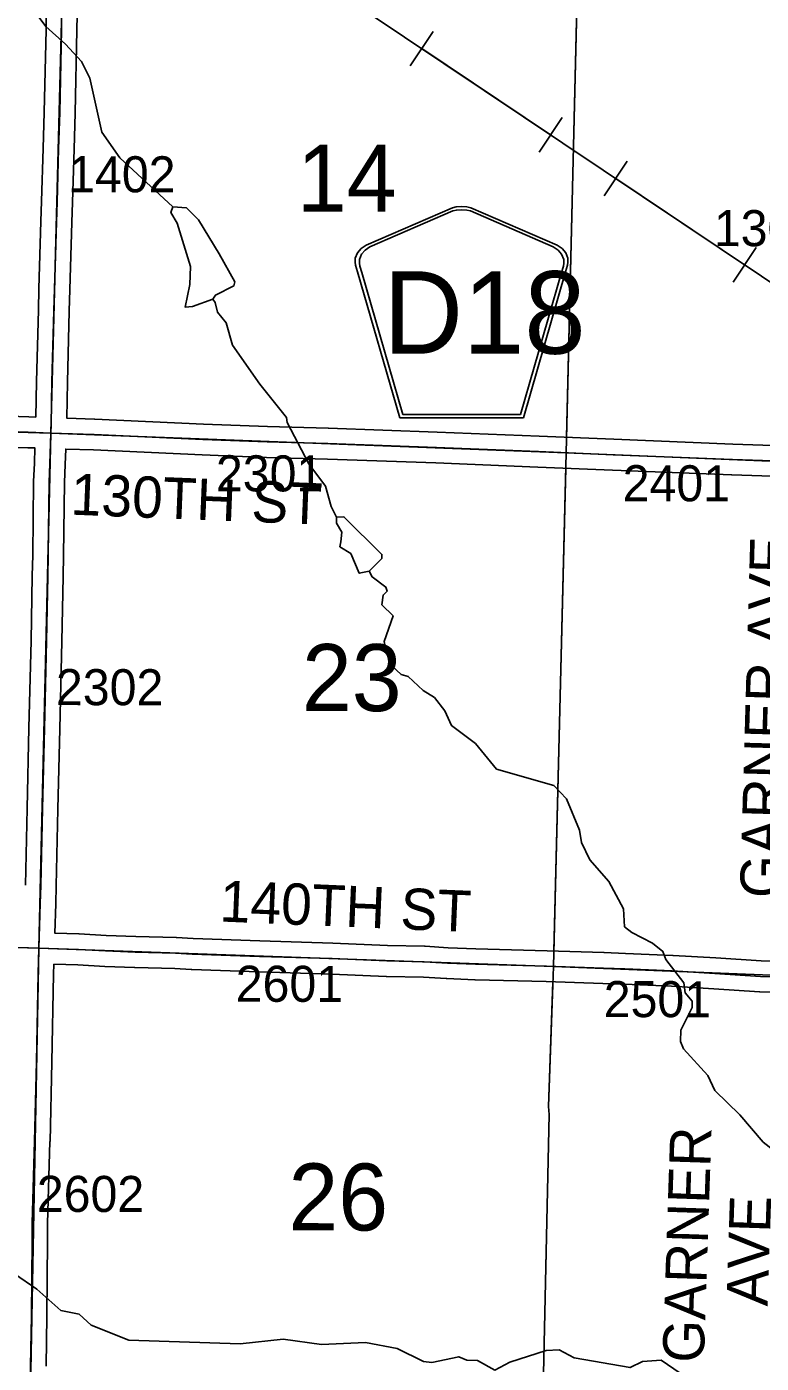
# Model space of a CAD drawing. Extents: x -157.2 to -99.3, y 12.2 to 46.2.
# Drawn here: x -134.532 to -133.108, y 36.043 to 38.637 of the extents above; entities that cross this region are included whole.
import ezdxf

# ---------------------------------------------------------------- set-up
doc = ezdxf.new("R2010")
doc.units = 0
for name, color, linetype in [('tdCoHydroRiver', 7, 'Continuous'), ('tdCoPipe', 7, 'Continuous'), ('tdCoSecRdNmbr', 7, 'Continuous'), ('tdCoSecRdTxt', 7, 'Continuous'), ('tdCoSecRteBand', 7, 'Continuous'), ('tdCoSecRteCL', 7, 'Continuous'), ('tdCoSectLine', 7, 'Continuous'), ('tdCoSectLinePart', 7, 'Continuous'), ('tdCoSectNmbr', 7, 'Continuous'), ('tdCoShieldCoRte', 7, 'Continuous'), ('tdCoSurfGravel', 7, 'Continuous')]:
    doc.layers.add(name, color=color, linetype=linetype)

msp = doc.modelspace()

# ---------------------------------------------------------------- linework, layer by layer
at = {"layer": 'tdCoHydroRiver'}
for points in [[(-134.6058, 38.8338), (-134.6061, 38.8259), (-134.5683, 38.7726), (-134.5512, 38.7137), (-134.4952, 38.6378), (-134.4568, 38.6035), (-134.4263, 38.5694), (-134.41, 38.5373), (-134.3865, 38.4324), (-134.3518, 38.3824), (-134.249, 38.2877)], [(-134.249, 38.2877), (-134.2525, 38.2767), (-134.2405, 38.2558), (-134.2148, 38.1714), (-134.2159, 38.1367), (-134.2252, 38.0928), (-134.2109, 38.094), (-134.171, 38.1085)], [(-134.249, 38.2877), (-134.2222, 38.2853), (-134.1993, 38.2624), (-134.1587, 38.1965)], [(-134.171, 38.1085), (-134.166, 38.1162), (-134.1307, 38.1341), (-134.1289, 38.1419), (-134.1587, 38.1965)], [(-134.171, 38.1085), (-134.1665, 38.102), (-134.1623, 38.083), (-134.1456, 38.062), (-134.1328, 38.0189), (-134.0799, 37.9431), (-134.0283, 37.8784), (-134.027, 37.8689), (-133.9851, 37.7888)], [(-133.9851, 37.7888), (-133.953, 37.7454), (-133.9416, 37.7056), (-133.9312, 37.6848)], [(-133.9312, 37.6848), (-133.9315, 37.6737), (-133.921, 37.6561), (-133.9231, 37.6372)], [(-133.9312, 37.6848), (-133.9169, 37.6859), (-133.8434, 37.6127), (-133.8436, 37.6048), (-133.868, 37.5803)], [(-133.9231, 37.6372), (-133.925, 37.6278), (-133.9033, 37.6145), (-133.8871, 37.5762), (-133.868, 37.5803)], [(-133.868, 37.5803), (-133.862, 37.5691), (-133.8358, 37.5494), (-133.8329, 37.5414), (-133.841, 37.5338), (-133.8432, 37.5149), (-133.8217, 37.4937), (-133.839, 37.4438), (-133.8362, 37.4311), (-133.8255, 37.4213), (-133.8231, 37.3959), (-133.8062, 37.3797), (-133.7921, 37.3761), (-133.763, 37.3484), (-133.7413, 37.3351), (-133.7215, 37.3093), (-133.7082, 37.2805), (-133.6619, 37.246), (-133.6208, 37.1958), (-133.5096, 37.1641), (-133.4852, 37.1381), (-133.4602, 37.0774), (-133.4561, 37.0536), (-133.4398, 37.02), (-133.4032, 36.9779), (-133.3748, 36.925), (-133.3727, 36.8902), (-133.3588, 36.8787), (-133.3184, 36.8586), (-133.2984, 36.8422), (-133.2925, 36.8263), (-133.2576, 36.781), (-133.255, 36.762), (-133.2413, 36.7458), (-133.2417, 36.7332), (-133.2635, 36.6897), (-133.2642, 36.6676), (-133.2583, 36.6533), (-133.2109, 36.6014), (-133.1976, 36.5726), (-133.1492, 36.5248)], [(-133.1492, 36.5248), (-133.1041, 36.4723), (-133.0625, 36.4394), (-133.017, 36.4286), (-132.9937, 36.4168), (-132.9805, 36.3817), (-132.9604, 36.3684), (-132.9453, 36.3443), (-132.9404, 36.2968), (-132.9314, 36.2807), (-132.899, 36.256), (-132.8485, 36.2561), (-132.8362, 36.2431), (-132.8273, 36.2239), (-132.8279, 36.2034), (-132.7973, 36.1709), (-132.7725, 36.1559), (-132.7444, 36.1471), (-132.7229, 36.1244), (-132.7042, 36.1191)], [(-134.5558, 36.2163), (-134.5125, 36.1865), (-134.4664, 36.1455), (-134.4304, 36.1381), (-134.4073, 36.1168), (-134.3341, 36.0877), (-134.118, 36.0809), (-134.0349, 36.0894)], [(-134.0349, 36.0894), (-133.9608, 36.0793), (-133.8753, 36.0831), (-133.8139, 36.0718), (-133.7624, 36.0466), (-133.7466, 36.0446), (-133.6942, 36.0556), (-133.6786, 36.0489), (-133.6581, 36.0482), (-133.624, 36.0298), (-133.5951, 36.0448), (-133.525, 36.0679), (-133.4997, 36.0687), (-133.4701, 36.0536), (-133.3618, 36.0346), (-133.3377, 36.0465), (-133.3014, 36.0486), (-133.1807, 35.966), (-133.0718, 35.8585)]]:
    msp.add_lwpolyline(points, dxfattribs=at)
at = {"layer": 'tdCoPipe'}
for p, q in [((-133.7886, 38.5613), (-133.7438, 38.6281)), ((-133.5386, 38.3937), (-133.4937, 38.4607)), ((-133.4123, 38.3091), (-133.3675, 38.3759)), ((-133.1623, 38.1415), (-133.1174, 38.2084))]:
    msp.add_line(p, q, dxfattribs=at)
for points in [[(-135.0122, 40.8982), (-134.3368, 40.0564), (-134.0306, 38.772), (-132.8761, 37.9982), (-132.2245, 37.0435), (-131.7946, 36.2875), (-131.7592, 36.2046)], [(-133.7661, 38.5948), (-133.5161, 38.4272)], [(-133.3899, 38.3425), (-133.1398, 38.175)]]:
    msp.add_lwpolyline(points, dxfattribs=at)
at = {"layer": 'tdCoSecRteBand'}
for points in [[(-134.5145, 37.8794), (-134.5132, 37.9483), (-134.5132, 37.9484), (-134.5132, 37.9486), (-134.5095, 38.0866), (-134.5086, 38.1287), (-134.5086, 38.1288), (-134.5086, 38.1289), (-134.5046, 38.2587), (-134.5046, 38.2587), (-134.5046, 38.2587), (-134.5034, 38.2983), (-134.5004, 38.4009), (-134.5004, 38.4009), (-134.5004, 38.401), (-134.4982, 38.4714), (-134.4948, 38.6313), (-134.4945, 38.6605)], [(-134.4345, 38.6597), (-134.4348, 38.6306), (-134.4348, 38.6304), (-134.4348, 38.6302), (-134.4382, 38.4699), (-134.4382, 38.4698), (-134.4382, 38.4696), (-134.4404, 38.3991), (-134.4434, 38.2966), (-134.4434, 38.2965), (-134.4434, 38.2965), (-134.4446, 38.2568), (-134.4486, 38.1272), (-134.4496, 38.0852), (-134.4496, 38.0851), (-134.4496, 38.0851), (-134.4533, 37.9471), (-134.4545, 37.8773), (-134.4006, 37.8754), (-134.4005, 37.8754), (-134.4003, 37.8754), (-134.1893, 37.8658), (-134.0651, 37.8611), (-133.9474, 37.8579), (-133.9472, 37.8579), (-133.9471, 37.8579), (-133.7362, 37.8503), (-133.7362, 37.8503), (-133.7361, 37.8503), (-133.5386, 37.8424), (-133.5386, 37.8424), (-133.5385, 37.8424), (-133.3936, 37.8362), (-133.1624, 37.8271), (-133.0266, 37.8224)], [(-134.6259, 37.8831), (-134.5284, 37.8799), (-134.5284, 37.8799), (-134.5284, 37.8799), (-134.5145, 37.8794)], [(-134.5349, 36.971), (-134.5317, 37.1196), (-134.5317, 37.1196), (-134.5317, 37.1196), (-134.528, 37.276), (-134.528, 37.276), (-134.528, 37.276), (-134.5239, 37.4453), (-134.5214, 37.571), (-134.5206, 37.6116), (-134.5189, 37.7535), (-134.5189, 37.754), (-134.5189, 37.7544), (-134.5174, 37.7899), (-134.5164, 37.8194), (-134.5304, 37.8199), (-134.6278, 37.8231)], [(-133.0288, 37.7625), (-133.1645, 37.7671), (-133.1646, 37.7671), (-133.1647, 37.7672), (-133.396, 37.7763), (-133.396, 37.7763), (-133.3961, 37.7763), (-133.541, 37.7824), (-133.7385, 37.7903), (-133.9491, 37.798), (-134.0669, 37.8012), (-134.067, 37.8012), (-134.0672, 37.8012), (-134.1917, 37.8059), (-134.1918, 37.8059), (-134.192, 37.8059), (-134.4029, 37.8155), (-134.4564, 37.8173), (-134.4564, 37.8173), (-134.4564, 37.8173), (-134.4575, 37.7876), (-134.4575, 37.7875), (-134.4575, 37.7874), (-134.4589, 37.7524), (-134.4607, 37.6108), (-134.4607, 37.6107), (-134.4607, 37.6106), (-134.4614, 37.5699), (-134.4614, 37.5699), (-134.4614, 37.5699), (-134.4639, 37.4441), (-134.4639, 37.444), (-134.4639, 37.4439), (-134.4681, 37.2745), (-134.4718, 37.1182), (-134.475, 36.9696), (-134.475, 36.9695), (-134.475, 36.9694), (-134.476, 36.9343), (-134.476, 36.9343), (-134.476, 36.9343), (-134.4777, 36.8775), (-134.431, 36.8762), (-134.4306, 36.8762), (-134.4302, 36.8762), (-134.3779, 36.8732), (-134.3209, 36.871), (-134.2427, 36.8691), (-134.2421, 36.869), (-134.2416, 36.869), (-134.2097, 36.8671), (-134.0799, 36.8626), (-133.9387, 36.8582), (-133.9385, 36.8582), (-133.9384, 36.8582), (-133.8326, 36.8538), (-133.7607, 36.8523), (-133.76, 36.8523), (-133.7593, 36.8522), (-133.7149, 36.8493), (-133.661, 36.8473), (-133.523, 36.8437), (-133.5229, 36.8436), (-133.5228, 36.8436), (-133.4126, 36.8399), (-133.4126, 36.8399), (-133.4125, 36.8399), (-133.3711, 36.8385), (-133.371, 36.8385), (-133.3709, 36.8385), (-133.2789, 36.8345), (-133.2787, 36.8345), (-133.2784, 36.8345), (-133.1955, 36.8296), (-133.1955, 36.8295), (-133.1954, 36.8295), (-133.1076, 36.8239), (-133.0382, 36.8216)], [(-133.0109, 36.7606), (-133.11, 36.7639), (-133.1105, 36.764), (-133.111, 36.764), (-133.1992, 36.7697), (-133.2817, 36.7746), (-133.3734, 36.7785), (-133.4146, 36.78), (-133.5247, 36.7837), (-133.6627, 36.7874), (-133.6629, 36.7874), (-133.663, 36.7874), (-133.7175, 36.7894), (-133.718, 36.7894), (-133.7184, 36.7894), (-133.7626, 36.7923), (-133.8342, 36.7938), (-133.8345, 36.7938), (-133.8348, 36.7938), (-133.9407, 36.7982), (-134.0819, 36.8027), (-134.0819, 36.8027), (-134.0819, 36.8027), (-134.2122, 36.8071), (-134.2126, 36.8071), (-134.213, 36.8071), (-134.2447, 36.8091), (-134.3226, 36.811), (-134.3228, 36.811), (-134.323, 36.8111), (-134.3805, 36.8133), (-134.3807, 36.8133), (-134.381, 36.8133), (-134.4331, 36.8162), (-134.4795, 36.8175), (-134.4796, 36.8175), (-134.4801, 36.7983), (-134.4836, 36.6271), (-134.4836, 36.627), (-134.4836, 36.627), (-134.487, 36.4734), (-134.487, 36.4733), (-134.4871, 36.4732), (-134.4917, 36.3143), (-134.4917, 36.2804), (-134.4917, 36.2803), (-134.4917, 36.2802), (-134.493, 36.1349), (-134.493, 36.1348), (-134.493, 36.1346), (-134.4947, 36.0375)]]:
    msp.add_lwpolyline(points, dxfattribs=at)
at = {"layer": 'tdCoSecRteCL'}
for points in [[(-134.4853, 37.8484), (-134.4847, 37.8649), (-134.4833, 37.9478), (-134.4796, 38.0859), (-134.4786, 38.128), (-134.4746, 38.2577), (-134.4734, 38.2974), (-134.4704, 38.4), (-134.4682, 38.4706), (-134.4648, 38.6309), (-134.4645, 38.6602), (-134.4611, 38.7899), (-134.4603, 38.8264), (-134.4595, 38.8471)], [(-135.4787, 37.8774), (-135.4589, 37.8768), (-135.2705, 37.8723), (-135.125, 37.8679), (-134.9336, 37.8608), (-134.796, 37.8583), (-134.6268, 37.8531), (-134.5294, 37.8499), (-134.4853, 37.8484)], [(-134.5086, 36.8483), (-134.5059, 36.9352), (-134.505, 36.9702), (-134.5017, 37.1189), (-134.498, 37.2753), (-134.4939, 37.4447), (-134.4914, 37.5704), (-134.4907, 37.6111), (-134.4889, 37.7532), (-134.4874, 37.7887), (-134.4853, 37.8484)], [(-134.4853, 37.8484), (-134.4017, 37.8455), (-134.1906, 37.8358), (-134.0661, 37.8312), (-133.9482, 37.828), (-133.7373, 37.8203), (-133.5398, 37.8124), (-133.3948, 37.8063), (-133.1635, 37.7971), (-133.0276, 37.7924), (-132.9808, 37.7903)], [(-135.5067, 36.8801), (-135.4476, 36.877), (-135.3137, 36.8733), (-135.2064, 36.8701), (-135.0669, 36.8645), (-134.9253, 36.8593), (-134.8691, 36.8593), (-134.7919, 36.8561), (-134.6883, 36.8531), (-134.5746, 36.8502), (-134.5086, 36.8483)], [(-134.5282, 35.8491), (-134.5282, 35.8491), (-134.5255, 35.9471), (-134.5247, 36.0379), (-134.523, 36.1352), (-134.5217, 36.2804), (-134.5217, 36.3147), (-134.517, 36.474), (-134.5136, 36.6277), (-134.5101, 36.7991), (-134.5086, 36.8483)], [(-134.5086, 36.8483), (-134.4318, 36.8462), (-134.3793, 36.8433), (-134.3219, 36.841), (-134.2434, 36.8391), (-134.2111, 36.8371), (-134.0809, 36.8327), (-133.9396, 36.8282), (-133.8336, 36.8238), (-133.7613, 36.8223), (-133.7164, 36.8193), (-133.6619, 36.8174), (-133.5238, 36.8137), (-133.4136, 36.81), (-133.3722, 36.8085), (-133.2802, 36.8045), (-133.1973, 36.7996), (-133.109, 36.7939), (-133.0092, 36.7906)]]:
    msp.add_lwpolyline(points, dxfattribs=at)
at = {"layer": 'tdCoSectLine'}
for points in [[(-134.4857, 37.8484), (-134.4599, 38.8471)], [(-133.4858, 37.8101), (-133.4621, 38.8117)], [(-135.4791, 37.8774), (-134.4857, 37.8484)], [(-134.4857, 37.8484), (-134.509, 36.8483)], [(-134.4857, 37.8484), (-133.4858, 37.8101)], [(-133.5108, 36.8132), (-133.4858, 37.8101)], [(-133.4858, 37.8101), (-132.4897, 37.7693)], [(-135.507, 36.8801), (-134.509, 36.8483)], [(-134.5304, 35.8491), (-134.5273, 35.8575), (-134.509, 36.8483)], [(-134.509, 36.8483), (-133.5108, 36.8132)], [(-133.5344, 35.8147), (-133.5187, 36.5257), (-133.52, 36.5412), (-133.5108, 36.8132)], [(-133.5108, 36.8132), (-132.5058, 36.7731)]]:
    msp.add_lwpolyline(points, dxfattribs=at)
at = {"layer": 'tdCoSectLinePart'}
for points in [[(-133.4851, 37.8401), (-133.4628, 38.7816)], [(-133.51, 36.8429), (-133.4866, 37.7803)], [(-133.5337, 35.8445), (-133.5187, 36.5257), (-133.52, 36.5412), (-133.5118, 36.783)]]:
    msp.add_lwpolyline(points, dxfattribs=at)
at = {"layer": 'tdCoShieldCoRte'}
for points in [[(-133.8085, 37.8781), (-133.8904, 38.161), (-133.8943, 38.1742), (-133.895, 38.18), (-133.895, 38.1879), (-133.8908, 38.1982), (-133.8835, 38.2067), (-133.8739, 38.2133), (-133.7066, 38.2857), (-133.6991, 38.2873), (-133.6887, 38.2882), (-133.6783, 38.2873), (-133.6708, 38.2857), (-133.5035, 38.2133), (-133.4939, 38.2067), (-133.4866, 38.1982), (-133.4824, 38.1879), (-133.4824, 38.18), (-133.4831, 38.1742), (-133.487, 38.161), (-133.5689, 37.8781)], [(-133.8026, 37.8844), (-133.8823, 38.1597), (-133.8861, 38.1723), (-133.8868, 38.178), (-133.8868, 38.1855), (-133.8827, 38.1954), (-133.8757, 38.2035), (-133.8665, 38.2099), (-133.7059, 38.2794), (-133.6987, 38.281), (-133.6887, 38.2818), (-133.6787, 38.281), (-133.6715, 38.2794), (-133.5109, 38.2099), (-133.5017, 38.2035), (-133.4947, 38.1954), (-133.4907, 38.1855), (-133.4907, 38.178), (-133.4914, 38.1723), (-133.4951, 38.1597), (-133.5748, 37.8844)]]:
    msp.add_lwpolyline(points, close=True, dxfattribs=at)
at = {"layer": 'tdCoSurfGravel'}
for points in [[(-134.4853, 37.8484), (-134.4847, 37.8649), (-134.4833, 37.9478), (-134.4796, 38.0859), (-134.4786, 38.128), (-134.4746, 38.2577), (-134.4734, 38.2974), (-134.4704, 38.4), (-134.4682, 38.4706), (-134.4648, 38.6309), (-134.4645, 38.6602), (-134.4611, 38.7899), (-134.4603, 38.8264), (-134.4595, 38.8471), (-134.4571, 38.9078), (-134.4532, 38.9973), (-134.4477, 39.1665), (-134.4416, 39.3278), (-134.4359, 39.4654), (-134.4347, 39.5029), (-134.4305, 39.6432), (-134.4251, 39.7746), (-134.4231, 39.8168), (-134.4224, 39.847)], [(-134.6268, 37.8531), (-134.5294, 37.8499), (-134.4853, 37.8484), (-134.4017, 37.8455), (-134.1906, 37.8358), (-134.0661, 37.8312), (-133.9482, 37.828), (-133.7373, 37.8203), (-133.5398, 37.8124), (-133.3948, 37.8063), (-133.1635, 37.7971), (-133.0276, 37.7924), (-132.9808, 37.7903), (-132.8962, 37.7863), (-132.6565, 37.7762), (-132.5073, 37.77), (-132.3332, 37.7629), (-132.164, 37.7569), (-132.0057, 37.7508), (-131.9475, 37.7485)], [(-134.5282, 35.8491), (-134.5255, 35.9471), (-134.5247, 36.0379), (-134.523, 36.1352), (-134.5217, 36.2804), (-134.5217, 36.3147), (-134.517, 36.474), (-134.5136, 36.6277), (-134.5101, 36.7991), (-134.5086, 36.8483), (-134.5059, 36.9352), (-134.505, 36.9702), (-134.5017, 37.1189), (-134.498, 37.2753), (-134.4939, 37.4447), (-134.4914, 37.5704), (-134.4907, 37.6111), (-134.4889, 37.7532), (-134.4874, 37.7887), (-134.4853, 37.8484)], [(-134.5746, 36.8502), (-134.5086, 36.8483)], [(-134.5086, 36.8483), (-134.4318, 36.8462), (-134.3793, 36.8433), (-134.3219, 36.841), (-134.2434, 36.8391), (-134.2111, 36.8371), (-134.0809, 36.8327), (-133.9396, 36.8282), (-133.8336, 36.8238), (-133.7613, 36.8223), (-133.7164, 36.8193), (-133.6619, 36.8174), (-133.5238, 36.8137), (-133.4136, 36.81), (-133.3722, 36.8085), (-133.2802, 36.8045), (-133.1973, 36.7996), (-133.109, 36.7939), (-133.0092, 36.7906)]]:
    msp.add_lwpolyline(points, dxfattribs=at)

# ---------------------------------------------------------------- texts
at = {"layer": 'tdCoSecRdNmbr'}
for s, rotation, p in [('1402', 359.8974, (-134.4519, 38.3159)), ('1304', 359.8983, (-133.1995, 38.2112)), ('2301', 359.8976, (-134.1653, 37.7353)), ('2401', 359.8982, (-133.3764, 37.7161)), ('2302', 359.8974, (-134.4756, 37.3203)), ('2601', 359.8976, (-134.1269, 36.7446)), ('2501', 359.8982, (-133.4131, 36.7148)), ('2602', 359.8974, (-134.5127, 36.3368))]:
    msp.add_text(s, height=0.07, rotation=rotation, dxfattribs=at).set_placement(p)
at = {"layer": 'tdCoSecRdTxt'}
for s, rotation, p in [('130TH ST', 357.7118, (-134.4481, 37.6901)), ('GARNER AVE', 88.3589, (-133.0689, 36.9449)), ('140TH ST', 357.5814, (-134.1591, 36.9004)), ('GARNER', 88.0816, (-133.2191, 36.0429)), ('AVE', 88.0816, (-133.0953, 36.153))]:
    msp.add_text(s, height=0.08, rotation=rotation, dxfattribs=at).set_placement(p)
at = {"layer": 'tdCoSectNmbr'}
for s, p in [('14', (-134.0083, 38.2784)), ('23', (-133.9985, 37.3089)), ('26', (-134.0247, 36.3008))]:
    msp.add_text(s, height=0.13, rotation=359.8977, dxfattribs=at).set_placement(p)
at = {"layer": 'tdCoShieldCoRte'}
msp.add_text('D18', height=0.16, dxfattribs=at).set_placement((-133.8406, 38.0024))

doc.saveas('drawing.dxf')
